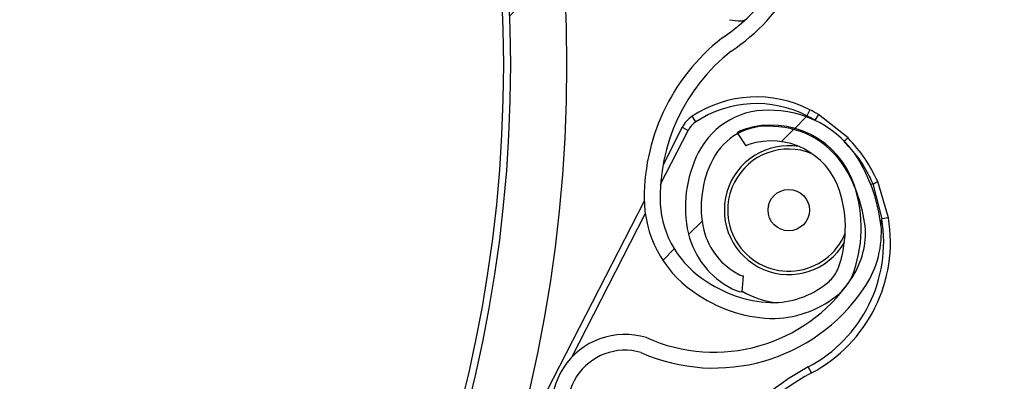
# Model space of a CAD drawing. Header units: inches. Extents: x 170 to 284, y 215 to 248.
# Tile 858 of 1056: x 235.9139 to 236.064, y 224.7756 to 224.8307. Entities that reach past the tile are written whole.
import ezdxf

# ---------------------------------------------------------------- set-up
doc = ezdxf.new("R2010")
doc.units = ezdxf.units.IN
doc.header["$LTSCALE"] = 0.25
doc.header["$MEASUREMENT"] = 0
doc.layers.add('RH TOP OF HOOD', color=7, linetype='Continuous')
pattern_1 = [(45, (225.4196035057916, 218.4993357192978), (-0.03026527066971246, 0.03026527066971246), [])]

msp = doc.modelspace()

# ---------------------------------------------------------------- hatches: boundary and pattern name
at = {"layer": 'RH TOP OF HOOD'}
h = msp.add_hatch(dxfattribs=at)
h.set_pattern_fill('ANSI31', color=256, scale=0.34241245, angle=2.8e-322, style=0)
h.set_pattern_definition([(45, (225.4529552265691, 218.4993357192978), (-0.03026527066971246, 0.03026527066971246), [])])
edge = h.paths.add_edge_path(flags=0)
edge.add_arc((235.7395956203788, 224.3915581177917), 0.021400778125, 89.9999999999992, 390.52248781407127, ccw=False)
edge.add_line((235.7395956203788, 224.4129588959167), (235.8123582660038, 224.4129588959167))
edge.add_arc((235.8123582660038, 224.8238538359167), 0.4108949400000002, 270, 450.0000000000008)
edge.add_line((235.8123582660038, 225.2347487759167), (235.3287006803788, 225.2347487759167))
edge.add_arc((235.3287006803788, 225.2390289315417), 0.004280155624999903, 180.0000000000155, 269.9999999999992, ccw=False)
edge.add_line((235.3244205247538, 225.2390289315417), (235.3244205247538, 225.2818304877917))
edge.add_arc((235.3287006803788, 225.2818304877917), 0.004280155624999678, 360, 540, ccw=False)
edge.add_line((235.3329808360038, 225.2818304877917), (235.3329808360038, 225.2390289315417))
edge.add_line((235.3329808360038, 225.2390289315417), (235.3297484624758, 225.2390289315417))
edge.add_line((235.3297484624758, 225.2390289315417), (235.3297484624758, 225.2818304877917))
edge.add_arc((235.3287006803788, 225.2818304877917), 0.001047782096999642, 360, 540.0000000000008)
edge.add_line((235.3276528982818, 225.2818304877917), (235.3276528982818, 225.2390289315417))
edge.add_arc((235.3287006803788, 225.2390289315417), 0.001047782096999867, 180, 270)
edge.add_line((235.3287006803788, 225.2379811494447), (235.8123582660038, 225.2379811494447))
edge.add_arc((235.8123582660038, 224.8238538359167), 0.4141273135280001, 269.9999999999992, 450, ccw=False)
edge.add_line((235.8123582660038, 224.4097265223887), (235.7395956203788, 224.4097265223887))
edge.add_arc((235.7395956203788, 224.3915581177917), 0.018168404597, 450.0000000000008, 750.5224878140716)
edge.add_arc((235.754343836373, 224.4002532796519), 0.001047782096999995, 390.5224878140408, 495.0000000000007)
edge.add_line((235.753602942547, 224.4009941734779), (235.7449077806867, 224.3922990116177))
edge.add_line((235.7449077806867, 224.3922990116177), (235.7426221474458, 224.3945846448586))
edge.add_line((235.7426221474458, 224.3945846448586), (235.751317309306, 224.4032798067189))
edge.add_arc((235.754343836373, 224.4002532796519), 0.004280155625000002, 390.522487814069, 495.0000000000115, ccw=False)
h = msp.add_hatch(dxfattribs=at)
h.set_pattern_fill('ANSI31', color=256, scale=0.34241245, style=0)
h.set_pattern_definition(pattern_1)
edge = h.paths.add_edge_path(flags=0)
edge.add_line((235.7790065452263, 225.2304686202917), (235.4365940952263, 225.2304686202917))
edge.add_line((235.4365940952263, 225.2304686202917), (235.4365940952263, 225.2347487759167))
edge.add_line((235.4365940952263, 225.2347487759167), (235.7790065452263, 225.2347487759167))
edge.add_arc((235.7790065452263, 224.8238538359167), 0.4108949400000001, 269.9999999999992, 450, ccw=False)
edge.add_line((235.7790065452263, 224.4129588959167), (235.7062438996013, 224.4129588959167))
edge.add_line((235.7062438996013, 224.4129588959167), (235.7062438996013, 224.4172390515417))
edge.add_line((235.7062438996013, 224.4172390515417), (235.7790065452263, 224.4172390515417))
edge.add_arc((235.7790065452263, 224.8238538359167), 0.406614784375, 270, 450.0000000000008)
h = msp.add_hatch(dxfattribs=at)
h.set_pattern_fill('ANSI32', color=256, scale=0.34241245, angle=2.8e-322, style=0)
h.set_pattern_definition([(45, (225.4196035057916, 218.4993357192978), (-0.09079581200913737, 0.09079581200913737), []), (45, (225.4801340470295, 218.4993357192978), (-0.09079581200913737, 0.09079581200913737), [])])
edge = h.paths.add_edge_path(flags=0)
edge.add_arc((235.7790065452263, 224.8238538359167), 0.2182879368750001, 180, 540, ccw=False)
edge = h.paths.add_edge_path(flags=0)
edge.add_arc((235.7790065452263, 224.8238538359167), 0.2097276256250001, 180, 540, ccw=False)
h = msp.add_hatch(dxfattribs=at)
h.set_pattern_fill('ANSI31', color=256, scale=0.34241245, angle=2.8e-322, style=0)
h.set_pattern_definition(pattern_1)
edge = h.paths.add_edge_path(flags=0)
edge.add_arc((235.9673115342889, 224.9880571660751), 0.001712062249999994, 288.1322229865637, 310.3426432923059)
edge.add_line((235.9684198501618, 224.9867522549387), (235.9699825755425, 224.9849123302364))
edge.add_arc((235.9673115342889, 224.9880571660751), 0.004126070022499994, 288.1322229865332, 310.3426432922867, ccw=False)
edge.add_arc((235.9645409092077, 224.9965177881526), 0.01302879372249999, 239.6083903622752, 288.1322229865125, ccw=False)
edge.add_arc((235.9675956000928, 225.0008329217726), 0.01830194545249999, 198.1322229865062, 238.19359599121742, ccw=False)
edge.add_arc((235.9613802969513, 224.9987975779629), 0.01176186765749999, 130.2730806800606, 198.1322229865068, ccw=False)
edge.add_arc((235.9645728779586, 224.9964201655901), 0.01566536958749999, 433.3892910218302, 493.5630227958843, ccw=False)
edge.add_arc((235.9621196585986, 224.9870775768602), 0.02532140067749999, 410.98647118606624, 434.1131563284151, ccw=False)
edge.add_arc((235.9678823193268, 224.9956663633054), 0.01504902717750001, 370.2879413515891, 407.4468726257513, ccw=False)
edge.add_arc((235.9556543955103, 224.9930672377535), 0.02754708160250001, 291.4407261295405, 371.0647967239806, ccw=False)
edge.add_arc((235.9699774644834, 224.9597815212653), 0.008748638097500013, 479.0908419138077, 626.0736552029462)
edge.add_arc((235.9705089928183, 224.8943440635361), 0.05672062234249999, 377.70285871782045, 451.14212272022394, ccw=False)
edge.add_arc((235.8204128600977, 224.8439305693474), 0.2150521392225, 361.5582505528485, 378.3382766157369, ccw=False)
edge.add_arc((236.00653812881, 224.8500071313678), 0.02884824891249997, 303.2910664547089, 359.5459797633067, ccw=False)
edge.add_arc((236.0399792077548, 224.8035616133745), 0.0284373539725, 488.2528168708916, 541.8512905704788)
edge.add_arc((236.0264763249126, 224.8035355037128), 0.01494630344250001, 183.423663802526, 238.6794151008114)
edge.add_arc((236.0291656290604, 224.8063257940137), 0.0187470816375, 236.0900975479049, 269.5718389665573)
edge.add_arc((236.0285530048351, 224.8010448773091), 0.0134739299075, 272.0097804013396, 310.4058687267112)
edge.add_arc((236.03317810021, 224.795173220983), 0.006011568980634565, 313.1147555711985, 333.8497966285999)
edge.add_arc((236.0216122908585, 224.7990241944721), 0.01816498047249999, 339.0314830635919, 378.1322229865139)
edge.add_arc((236.0284784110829, 224.8012726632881), 0.01094007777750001, 378.1322229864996, 468.1322229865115)
edge.add_arc((236.0256545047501, 224.8098959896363), 0.001866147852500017, 468.1322229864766, 483.774469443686)
edge.add_line((236.0246170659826, 224.8114471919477), (236.0232750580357, 224.813453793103))
edge.add_arc((236.0256545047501, 224.8098959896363), 0.004280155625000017, 468.13222298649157, 483.7744694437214, ccw=False)
edge.add_arc((236.0284784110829, 224.8012726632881), 0.01335408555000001, 378.1322229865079, 468.13222298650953, ccw=False)
edge.add_arc((236.0216122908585, 224.7990241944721), 0.020578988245, 338.7435812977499, 378.13222298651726, ccw=False)
edge.add_arc((236.03317810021, 224.795173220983), 0.008425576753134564, 312.7098901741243, 334.631933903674, ccw=False)
edge.add_arc((236.0285530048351, 224.8010448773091), 0.01588793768, 271.82252524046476, 310.60280367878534, ccw=False)
edge.add_arc((236.0291656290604, 224.8063257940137), 0.02116108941, 236.2367537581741, 269.7093947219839, ccw=False)
edge.add_arc((236.0264763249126, 224.8035355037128), 0.01736031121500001, 183.3124711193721, 238.498076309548, ccw=False)
edge.add_arc((236.0399792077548, 224.8035616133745), 0.030851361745, 128.0503802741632, 181.9117605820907, ccw=False)
edge.add_arc((236.00653812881, 224.8500071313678), 0.02643424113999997, 303.0739325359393, 359.4558360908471)
edge.add_arc((235.8204128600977, 224.8439305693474), 0.21263813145, 361.5698914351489, 378.3419125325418)
edge.add_arc((235.9705089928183, 224.8943440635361), 0.05430661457, 377.6888496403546, 451.2467578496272)
edge.add_arc((235.9699774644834, 224.9597815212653), 0.01116264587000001, 118.193261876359, 266.66131017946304, ccw=False)
edge.add_arc((235.9556543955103, 224.9930672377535), 0.02513307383, 291.1036231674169, 371.1028807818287)
edge.add_arc((235.9678823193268, 224.9956663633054), 0.01263501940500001, 370.2152702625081, 407.1149197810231)
edge.add_arc((235.9621196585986, 224.9870775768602), 0.022907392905, 411.1765293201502, 434.1519381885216)
edge.add_arc((235.9645728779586, 224.9964201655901), 0.01325136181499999, 433.3244634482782, 493.8674727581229)
edge.add_arc((235.9613802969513, 224.9987975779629), 0.009347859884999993, 489.8547471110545, 558.132222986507)
edge.add_arc((235.9675956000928, 225.0008329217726), 0.01588793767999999, 198.1322229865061, 238.0844018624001)
edge.add_arc((235.9645409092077, 224.9965177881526), 0.01061478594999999, 239.7667243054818, 288.1322229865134)
h = msp.add_hatch(dxfattribs=at)
h.set_pattern_fill('ANSI31', color=256, scale=0.34241245, angle=2.8e-322, style=0)
h.set_pattern_definition(pattern_1)
edge = h.paths.add_edge_path(flags=0)
edge.add_line((236.0242613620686, 224.7916483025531), (236.0240517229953, 224.789243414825))
edge.add_arc((236.0244100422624, 224.7933538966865), 0.004126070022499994, 242.80758111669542, 265.0180014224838, ccw=False)
edge.add_arc((236.0284784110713, 224.8012726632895), 0.01302879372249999, 194.2837484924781, 242.8075811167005, ccw=False)
edge.add_arc((236.0336946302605, 224.8021343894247), 0.01830194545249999, 152.8075811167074, 192.868954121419, ccw=False)
edge.add_arc((236.0278773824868, 224.8051230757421), 0.01176186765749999, 444.94843881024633, 512.8075811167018, ccw=False)
edge.add_arc((236.0284314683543, 224.8011812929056), 0.01566536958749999, 388.0646491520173, 448.23838092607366, ccw=False)
edge.add_arc((236.0200631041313, 224.7963571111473), 0.02532140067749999, 365.6618293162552, 388.7885144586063, ccw=False)
edge.add_arc((236.0302222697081, 224.7982979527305), 0.01504902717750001, 324.96329948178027, 362.12223075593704, ccw=False)
edge.add_arc((236.0197767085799, 224.8051658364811), 0.02754708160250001, 246.11608425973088, 325.7401548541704, ccw=False)
edge.add_arc((236.006177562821, 224.7715778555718), 0.008748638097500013, 433.7662000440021, 580.7490133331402)
edge.add_arc((235.9600185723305, 224.7251915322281), 0.05672062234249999, 332.3782168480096, 405.81748085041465, ccw=False)
edge.add_arc((235.8186385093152, 224.7964800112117), 0.2150521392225, 316.23360868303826, 333.0136347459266, ccw=False)
edge.add_arc((235.9538221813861, 224.6683983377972), 0.02884824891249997, 257.9664245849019, 314.2213378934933, ccw=False)
edge.add_arc((235.9443067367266, 224.6119629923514), 0.0284373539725, 442.9281750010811, 496.5266487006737)
edge.add_arc((235.9347944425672, 224.6215465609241), 0.01494630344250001, 498.0990219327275, 553.3547732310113)
edge.add_arc((235.938669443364, 224.6215960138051), 0.0187470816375, 190.765455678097, 224.2471970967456)
edge.add_arc((235.934483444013, 224.618318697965), 0.0134739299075, 226.6851385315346, 265.0812268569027)
edge.add_arc((235.9335599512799, 224.6109014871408), 0.006011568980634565, 267.7901137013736, 288.5251547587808)
edge.add_arc((235.9281665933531, 224.6218335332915), 0.01816498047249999, 293.7068411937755, 332.8075811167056)
edge.add_arc((235.9345929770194, 224.6185318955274), 0.01094007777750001, 332.8075811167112, 422.8075811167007)
edge.add_arc((235.93873958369, 224.6266029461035), 0.001866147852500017, 422.8075811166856, 438.449827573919)
edge.add_line((235.9391132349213, 224.628431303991), (235.9395965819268, 224.6307964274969))
edge.add_arc((235.93873958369, 224.6266029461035), 0.004280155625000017, 422.80758111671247, 438.44982757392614, ccw=False)
edge.add_arc((235.9345929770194, 224.6185318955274), 0.01335408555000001, 332.80758111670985, 422.80758111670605, ccw=False)
edge.add_arc((235.9281665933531, 224.6218335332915), 0.020578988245, 293.418939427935, 332.8075811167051, ccw=False)
edge.add_arc((235.9335599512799, 224.6109014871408), 0.008425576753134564, 267.3852483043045, 289.30729203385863, ccw=False)
edge.add_arc((235.934483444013, 224.618318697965), 0.01588793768, 226.4978833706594, 265.2781618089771, ccw=False)
edge.add_arc((235.938669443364, 224.6215960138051), 0.02116108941, 190.9121118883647, 224.3847528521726, ccw=False)
edge.add_arc((235.9347944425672, 224.6215465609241), 0.01736031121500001, 137.9878292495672, 193.1734344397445, ccw=False)
edge.add_arc((235.9443067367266, 224.6119629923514), 0.030851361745, 442.72573840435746, 496.58711871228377, ccw=False)
edge.add_arc((235.9538221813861, 224.6683983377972), 0.02643424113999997, 257.7492906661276, 314.1311942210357)
edge.add_arc((235.8186385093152, 224.7964800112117), 0.21263813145, 316.245249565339, 333.0172706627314)
edge.add_arc((235.9600185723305, 224.7251915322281), 0.05430661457, 332.3642077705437, 405.9221159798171)
edge.add_arc((236.006177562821, 224.7715778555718), 0.01116264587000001, 72.86862000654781, 221.3366683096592, ccw=False)
edge.add_arc((236.0197767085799, 224.8051658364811), 0.02513307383, 245.7789812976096, 325.7782389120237)
edge.add_arc((236.0302222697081, 224.7982979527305), 0.01263501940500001, 324.8906283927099, 361.7902779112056)
edge.add_arc((236.0200631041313, 224.7963571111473), 0.022907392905, 365.8518874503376, 388.8272963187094)
edge.add_arc((236.0284314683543, 224.8011812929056), 0.01325136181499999, 387.9998215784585, 448.5428308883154)
edge.add_arc((236.0278773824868, 224.8051230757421), 0.009347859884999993, 444.5301052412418, 512.8075811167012)
edge.add_arc((236.0336946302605, 224.8021343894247), 0.01588793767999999, 512.8075811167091, 552.7597599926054)
edge.add_arc((236.0284784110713, 224.8012726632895), 0.01061478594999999, 194.4420824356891, 242.8075811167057)
edge.add_arc((236.0244100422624, 224.7933538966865), 0.001712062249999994, 242.8075811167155, 265.0180014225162)

# ---------------------------------------------------------------- linework, layer by layer
for p, q in [((236.0221142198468, 224.8306737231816), (236.0221152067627, 224.8306735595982)), ((236.0343768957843, 224.8169475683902), (236.0339074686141, 224.8160338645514)), ((236.0169856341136, 224.8151051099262), (236.0164190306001, 224.8159619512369)), ((236.0356680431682, 224.8162299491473), (236.0351399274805, 224.815348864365)), ((236.0401803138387, 224.8126739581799), (236.0356680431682, 224.8162299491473)), ((236.0116160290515, 224.805614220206), (236.015828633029, 224.8138137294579)), ((236.0149149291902, 224.8142831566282), (236.0119899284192, 224.8085898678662)), ((236.0149149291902, 224.8142831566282), (236.015828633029, 224.8138137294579)), ((236.0232750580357, 224.813453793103), (236.0246170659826, 224.8114471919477)), ((236.0463496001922, 224.8005108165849), (236.0447049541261, 224.806015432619)), ((236.0439511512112, 224.8056562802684), (236.0436517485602, 224.8055630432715)), ((236.0439511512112, 224.8056562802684), (236.0453359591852, 224.8003442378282)), ((236.0091324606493, 224.8030280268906), (235.988734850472, 224.7633256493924)), ((235.9980730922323, 224.7792539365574), (236.0092896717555, 224.8010861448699)), ((236.045207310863, 224.7993474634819), (236.0453359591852, 224.8003442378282)), ((236.0463496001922, 224.8005108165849), (236.0453359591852, 224.8003442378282)), ((236.0240517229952, 224.789243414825), (236.0242613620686, 224.7916483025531)), ((236.0346113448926, 224.7768667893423), (236.0341312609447, 224.7777749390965))]:
    msp.add_line(p, q, dxfattribs=at)
for centre, radius in [((235.7790065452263, 224.8238538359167), 0.218287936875), ((235.7790065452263, 224.8238538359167), 0.2097276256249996), ((235.7790065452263, 224.8238538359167), 0.20865758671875), ((236.0311467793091, 224.8016688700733), 0.003155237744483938)]:
    msp.add_circle(centre, radius, dxfattribs=at)
for centre, radius, start, end in [((235.7790065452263, 224.8238538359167), 0.4141273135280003, 269.9999999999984, 90), ((235.7790065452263, 224.8238538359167), 0.4108949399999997, 269.9999999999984, 90), ((235.7790065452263, 224.8238538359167), 0.406614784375, 269.9999999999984, 90), ((236.00653812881, 224.8500071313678), 0.02643424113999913, 303.0739325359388, 359.4558360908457), ((236.00653812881, 224.8500071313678), 0.02884824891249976, 303.2910664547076, 359.5459797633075), ((236.0399792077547, 224.8035616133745), 0.03085136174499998, 128.050380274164, 181.9117605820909), ((236.0399792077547, 224.8035616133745), 0.02843735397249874, 128.2528168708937, 181.8512905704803), ((236.0262401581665, 224.8011100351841), 0.01780544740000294, 62.80758111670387, 123.4754709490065), ((236.0262401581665, 224.8011100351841), 0.01677821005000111, 62.80758111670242, 123.4754709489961), ((236.0278773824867, 224.8051230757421), 0.01176186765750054, 84.94843881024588, 152.8075811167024), ((236.0284314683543, 224.8011812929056), 0.01566536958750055, 28.0646491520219, 88.23838092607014), ((236.0240494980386, 224.7968460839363), 0.02259922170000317, 59.06184014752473, 62.80758111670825), ((236.0188743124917, 224.8122489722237), 0.004451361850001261, 123.4754709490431, 152.8075811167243), ((236.0188743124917, 224.8122489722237), 0.003424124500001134, 123.4754709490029, 152.8075811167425), ((236.0240494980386, 224.7968460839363), 0.02157198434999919, 59.06184014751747, 62.80758111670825), ((236.0278773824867, 224.8051230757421), 0.009347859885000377, 84.5301052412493, 152.8075811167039), ((236.0256545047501, 224.8098959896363), 0.004280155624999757, 108.1322229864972, 123.7744694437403), ((236.0284784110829, 224.8012726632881), 0.01335408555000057, 18.13222298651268, 108.1322229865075), ((236.0284314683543, 224.8011812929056), 0.01325136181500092, 27.99982157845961, 88.54283088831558), ((236.0284784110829, 224.8012726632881), 0.0109400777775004, 18.13222298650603, 108.132222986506), ((236.0454861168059, 224.806380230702), 0.008231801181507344, 130.1319035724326, 135.4943768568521), ((236.0336946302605, 224.8021343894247), 0.0183019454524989, 152.8075811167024, 192.8689541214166), ((236.0311467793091, 224.8016688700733), 0.009810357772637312, 80.66297785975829, 329.89972053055), ((236.0311467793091, 224.8016688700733), 0.009303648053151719, 67.44866381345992, 152.8075811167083), ((236.0256545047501, 224.8098959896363), 0.001866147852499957, 108.1322229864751, 123.7744694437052), ((236.0336946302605, 224.8021343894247), 0.0158879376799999, 152.8075811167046, 192.759759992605), ((236.0200631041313, 224.7963571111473), 0.02290739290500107, 5.851887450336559, 28.82729631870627), ((236.0200631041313, 224.7963571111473), 0.0253214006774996, 5.661829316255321, 28.78851445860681), ((236.0311467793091, 224.8016688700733), 0.009303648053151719, 152.8075811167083, 337.7195927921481), ((236.0405808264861, 224.8137006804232), 0.008721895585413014, 292.7319939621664, 298.2193015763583), ((236.0216122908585, 224.7990241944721), 0.01816498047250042, 339.031483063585, 18.13222298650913), ((236.0216122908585, 224.7990241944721), 0.02057898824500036, 338.7435812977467, 18.13222298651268), ((236.0264763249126, 224.8035355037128), 0.01736031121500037, 183.3124711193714, 238.4980763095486), ((236.0264763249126, 224.8035355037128), 0.01494630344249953, 183.4236638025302, 238.6794151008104), ((236.0240494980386, 224.7968460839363), 0.02157198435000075, 297.8627048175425, 9.33240275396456), ((236.0240494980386, 224.7968460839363), 0.02259922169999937, 297.8627048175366, 9.332402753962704), ((236.0284784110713, 224.8012726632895), 0.01061478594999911, 194.4420824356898, 242.8075811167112), ((236.0302222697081, 224.7982979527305), 0.01263501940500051, 324.8906283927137, 1.79027791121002), ((236.0302222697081, 224.7982979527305), 0.01504902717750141, 324.96329948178, 2.122230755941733), ((236.0284784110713, 224.8012726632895), 0.01302879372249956, 194.283748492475, 242.8075811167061), ((236.03317810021, 224.795173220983), 0.006011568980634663, 313.1147555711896, 333.849796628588), ((236.0197767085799, 224.8051658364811), 0.02513307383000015, 245.7789812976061, 325.7782389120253), ((236.0244100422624, 224.7933538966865), 0.001712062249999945, 242.8075811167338, 265.0180014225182), ((236.0285530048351, 224.8010448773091), 0.01347392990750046, 272.009780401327, 310.4058687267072), ((236.03317810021, 224.795173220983), 0.008425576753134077, 312.7098901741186, 334.6319339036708), ((236.0197767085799, 224.8051658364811), 0.02754708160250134, 246.1160842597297, 325.7401548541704), ((236.0291656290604, 224.8063257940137), 0.0187470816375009, 236.0900975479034, 269.5718389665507), ((236.0244100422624, 224.7933538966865), 0.004126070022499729, 242.8075811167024, 265.018001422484), ((236.0311467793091, 224.8016688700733), 0.01425087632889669, 240.1664776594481, 261.3691800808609), ((236.0291656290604, 224.8063257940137), 0.02116108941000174, 236.2367537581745, 269.7093947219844), ((236.0285530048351, 224.8010448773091), 0.01588793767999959, 271.8225252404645, 310.6028036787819), ((236.006177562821, 224.7715778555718), 0.01116264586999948, 72.86862000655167, 221.3366683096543), ((236.006177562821, 224.7715778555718), 0.008748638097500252, 73.76620004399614, 220.7490133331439), ((236.0506141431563, 224.7465951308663), 0.03526848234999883, 117.8627048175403, 148.5788848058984), ((236.0506141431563, 224.7465951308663), 0.03424124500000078, 117.8627048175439, 148.578884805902)]:
    msp.add_arc(centre, radius, start, end, dxfattribs=at)
for points, knots in [([(236.0221152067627, 224.8306735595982), (236.0227004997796, 224.8305725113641), (236.0234710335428, 224.8304394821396), (236.024235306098, 224.8305553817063), (236.0244190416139, 224.8305832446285)], [0, 0, 0, 0, 0.7595942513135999, 0.9999999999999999, 0.9999999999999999, 0.9999999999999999, 0.9999999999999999]), ([(236.0395688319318, 224.812105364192), (236.0402998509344, 224.8113212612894), (236.0417830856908, 224.8097303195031), (236.0431473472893, 224.8074729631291), (236.0437719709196, 224.8060612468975), (236.0439511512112, 224.8056562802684)], [0, 0, 0, 0, 0.4093476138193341, 0.8305647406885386, 1, 1, 1, 1]), ([(236.0447049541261, 224.806015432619), (236.0441111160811, 224.8072072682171), (236.0429037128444, 224.8096305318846), (236.0410979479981, 224.8116484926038), (236.0401803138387, 224.8126739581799)], [0, 0, 0, 0, 0.4918307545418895, 1, 1, 1, 1])]:
    msp.add_open_spline(points, degree=3, knots=knots, dxfattribs=at)

doc.saveas('drawing.dxf')
